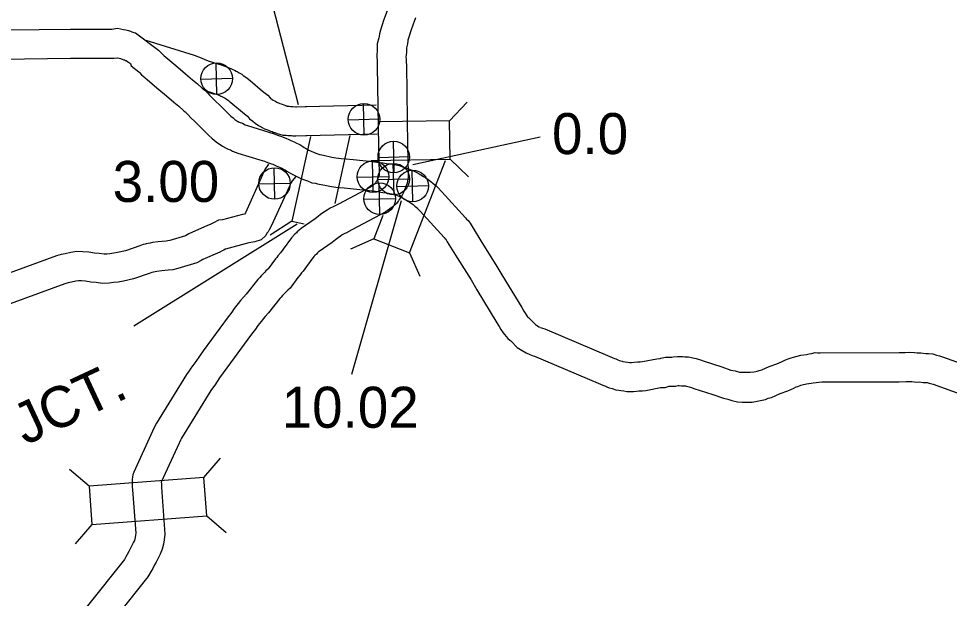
# Model space of a CAD drawing. Extents: x -939622 to -934222, y 1383701 to 1385301.
# Drawn here: x -936405.23 to -936376.44, y 1385141.22 to 1385159.15 of the extents above; entities that cross this region are included whole.
import ezdxf

# ---------------------------------------------------------------- set-up
doc = ezdxf.new("R2010")
doc.units = 0
for name, color, linetype in [('Level 10', 7, 'Continuous'), ('Level 15', 7, 'Continuous'), ('Level 20', 7, 'Continuous'), ('Level 22', 7, 'Continuous'), ('Level 25', 7, 'Continuous'), ('Level 26', 7, 'Continuous')]:
    doc.layers.add(name, color=color, linetype=linetype)

msp = doc.modelspace()

# ---------------------------------------------------------------- linework, layer by layer
at = {"layer": 'Level 10'}
for points in [[(-936393.839, 1385159.384), (-936393.944, 1385159.091), (-936394.041, 1385158.791), (-936394.072, 1385158.672), (-936394.087, 1385158.591), (-936394.089, 1385158.555), (-936394.141, 1385158.367)], [(-936392.956, 1385159.176), (-936392.972, 1385159.139), (-936392.99, 1385159.087), (-936393.091, 1385158.801), (-936393.176, 1385158.54), (-936393.192, 1385158.478), (-936393.194, 1385158.456), (-936393.208, 1385158.364), (-936393.24, 1385158.248)], [(-936394.141, 1385158.367), (-936394.14, 1385158.115), (-936394.15, 1385158.057), (-936394.155, 1385157.975), (-936394.149, 1385157.847), (-936394.145, 1385157.766), (-936394.14, 1385157.671), (-936394.102, 1385155.207), (-936394.082, 1385154.349), (-936394.082, 1385154.323), (-936394.084, 1385154.31), (-936394.104, 1385154.259), (-936394.134, 1385154.184), (-936394.143, 1385154.155), (-936394.149, 1385154.143), (-936394.17, 1385154.112), (-936394.197, 1385154.072), (-936394.219, 1385154.043), (-936394.231, 1385154.025), (-936394.245, 1385154.016), (-936394.35, 1385153.939), (-936395.344, 1385153.413), (-936395.51, 1385153.327), (-936395.596, 1385153.282), (-936395.693, 1385153.226), (-936395.79, 1385153.164), (-936395.894, 1385153.087), (-936395.973, 1385153.025), (-936396.061, 1385152.961), (-936396.495, 1385152.658), (-936396.563, 1385152.598), (-936396.614, 1385152.55), (-936396.638, 1385152.526), (-936396.69, 1385152.481), (-936396.797, 1385152.373), (-936397.05, 1385152.02), (-936397.139, 1385151.905), (-936397.219, 1385151.809), (-936397.247, 1385151.762), (-936397.289, 1385151.716), (-936397.514, 1385151.413), (-936397.527, 1385151.401), (-936397.584, 1385151.348), (-936397.623, 1385151.309), (-936397.668, 1385151.26), (-936397.728, 1385151.197), (-936397.778, 1385151.142), (-936397.835, 1385151.079), (-936398.195, 1385150.632), (-936398.283, 1385150.532), (-936398.37, 1385150.436), (-936398.441, 1385150.339), (-936398.563, 1385150.185), (-936398.642, 1385150.069), (-936398.749, 1385149.926), (-936399.524, 1385148.879), (-936399.757, 1385148.548), (-936399.903, 1385148.334), (-936399.961, 1385148.255), (-936400.04, 1385148.146), (-936400.967, 1385146.635), (-936401.032, 1385146.522), (-936401.089, 1385146.392), (-936401.674, 1385145.118), (-936401.701, 1385145.04), (-936401.712, 1385144.978), (-936401.726, 1385144.9), (-936401.725, 1385144.753), (-936401.719, 1385144.715), (-936401.721, 1385144.671), (-936401.712, 1385144.574), (-936401.611, 1385143.232), (-936401.619, 1385143.173), (-936401.632, 1385143.101), (-936401.655, 1385143.015), (-936401.678, 1385142.956), (-936401.728, 1385142.858), (-936401.785, 1385142.753), (-936401.826, 1385142.67), (-936401.875, 1385142.58), (-936401.918, 1385142.505), (-936401.962, 1385142.425), (-936402, 1385142.366), (-936405.1, 1385138.482)], [(-936393.24, 1385158.248), (-936393.24, 1385158.106), (-936393.242, 1385158.02), (-936393.253, 1385157.96), (-936393.25, 1385157.89), (-936393.246, 1385157.809), (-936393.241, 1385157.699), (-936393.202, 1385155.224), (-936393.182, 1385154.363), (-936393.181, 1385154.238), (-936393.202, 1385154.132), (-936393.217, 1385154.056), (-936393.267, 1385153.93), (-936393.286, 1385153.882), (-936393.308, 1385153.813), (-936393.373, 1385153.683), (-936393.425, 1385153.608), (-936393.46, 1385153.555), (-936393.489, 1385153.516), (-936393.499, 1385153.502), (-936393.544, 1385153.43), (-936393.645, 1385153.337), (-936393.721, 1385153.284), (-936393.871, 1385153.174), (-936394.928, 1385152.615), (-936395.096, 1385152.528), (-936395.162, 1385152.494), (-936395.223, 1385152.458), (-936395.278, 1385152.423), (-936395.348, 1385152.372), (-936395.431, 1385152.306), (-936395.541, 1385152.227), (-936395.938, 1385151.949), (-936395.956, 1385151.933), (-936395.986, 1385151.905), (-936396.025, 1385151.866), (-936396.076, 1385151.822), (-936396.107, 1385151.791), (-936396.328, 1385151.483), (-936396.437, 1385151.342), (-936396.482, 1385151.287), (-936396.521, 1385151.223), (-936396.593, 1385151.143), (-936396.837, 1385150.815), (-936396.91, 1385150.746), (-936396.962, 1385150.697), (-936396.974, 1385150.685), (-936397.009, 1385150.647), (-936397.069, 1385150.584), (-936397.111, 1385150.537), (-936397.151, 1385150.494), (-936397.506, 1385150.052), (-936397.612, 1385149.932), (-936397.673, 1385149.865), (-936397.726, 1385149.793), (-936397.836, 1385149.653), (-936397.909, 1385149.545), (-936398.028, 1385149.388), (-936398.794, 1385148.352), (-936399.017, 1385148.035), (-936399.169, 1385147.813), (-936399.234, 1385147.724), (-936399.291, 1385147.646), (-936400.193, 1385146.175), (-936400.228, 1385146.114), (-936400.268, 1385146.023), (-936400.823, 1385144.814), (-936400.815, 1385144.766), (-936400.819, 1385144.689), (-936400.815, 1385144.648), (-936400.707, 1385143.207), (-936400.73, 1385143.03), (-936400.754, 1385142.901), (-936400.798, 1385142.737), (-936400.855, 1385142.588), (-936400.932, 1385142.439), (-936400.985, 1385142.34), (-936401.027, 1385142.256), (-936401.088, 1385142.142), (-936401.134, 1385142.063), (-936401.234, 1385141.883), (-936404.394, 1385137.923)], [(-936397.505, 1385154.651), (-936397.547, 1385154.588), (-936397.581, 1385154.539), (-936397.617, 1385154.479), (-936397.645, 1385154.419), (-936397.667, 1385154.376), (-936397.687, 1385154.32), (-936398.22, 1385153.143), (-936398.244, 1385153.103), (-936398.307, 1385153.092), (-936398.929, 1385152.926), (-936399.051, 1385152.91), (-936399.203, 1385152.83), (-936399.314, 1385152.783), (-936399.389, 1385152.746), (-936399.974, 1385152.496), (-936400.073, 1385152.429), (-936400.077, 1385152.426), (-936400.559, 1385152.289), (-936400.616, 1385152.272), (-936400.675, 1385152.269), (-936400.913, 1385152.245), (-936401.091, 1385152.22), (-936401.17, 1385152.209), (-936401.289, 1385152.186), (-936401.316, 1385152.174), (-936401.384, 1385152.159), (-936401.481, 1385152.119), (-936401.925, 1385151.97), (-936402.175, 1385151.912), (-936402.288, 1385151.89), (-936402.41, 1385151.879), (-936402.511, 1385151.863), (-936402.586, 1385151.861), (-936402.739, 1385151.884), (-936402.892, 1385151.893), (-936403.061, 1385151.925), (-936403.248, 1385151.935), (-936403.433, 1385151.942), (-936403.62, 1385151.912), (-936403.794, 1385151.877), (-936403.915, 1385151.849), (-936404.066, 1385151.813), (-936405.849, 1385151.16)], [(-936396.662, 1385154.263), (-936396.772, 1385154.128), (-936396.802, 1385154.082), (-936396.823, 1385154.053), (-936396.837, 1385154.023), (-936396.85, 1385153.987), (-936397.42, 1385152.728), (-936397.484, 1385152.619), (-936397.52, 1385152.556), (-936397.553, 1385152.511), (-936397.589, 1385152.444), (-936397.734, 1385152.308), (-936397.924, 1385152.243), (-936398.117, 1385152.211), (-936398.832, 1385152.02), (-936398.843, 1385152.014), (-936398.885, 1385151.987), (-936398.939, 1385151.964), (-936399.011, 1385151.928), (-936399.539, 1385151.703), (-936399.591, 1385151.668), (-936399.721, 1385151.592), (-936400.306, 1385151.425), (-936400.463, 1385151.378), (-936400.608, 1385151.371), (-936400.806, 1385151.351), (-936400.964, 1385151.329), (-936401.115, 1385151.297), (-936401.165, 1385151.276), (-936401.679, 1385151.103), (-936401.988, 1385151.032), (-936402.16, 1385150.998), (-936402.301, 1385150.985), (-936402.432, 1385150.965), (-936402.639, 1385150.96), (-936402.832, 1385150.988), (-936403.004, 1385150.999), (-936403.168, 1385151.029), (-936403.288, 1385151.035), (-936403.38, 1385151.039), (-936403.461, 1385151.026), (-936403.603, 1385150.998), (-936403.707, 1385150.973), (-936403.805, 1385150.95), (-936405.5, 1385150.329)]]:
    msp.add_lwpolyline(points, dxfattribs=at)
at = {"layer": 'Level 15'}
for points in [[(-936406.541, 1385158.787), (-936403.634, 1385158.82), (-936402.356, 1385158.821), (-936402.176, 1385158.852), (-936401.995, 1385158.815), (-936401.916, 1385158.8), (-936401.835, 1385158.778), (-936401.779, 1385158.76), (-936401.729, 1385158.743), (-936401.675, 1385158.723), (-936401.623, 1385158.705)], [(-936401.623, 1385158.705), (-936400.907, 1385158.172), (-936400.839, 1385158.096), (-936400.809, 1385158.066), (-936400.742, 1385158.007), (-936400.376, 1385157.699), (-936400.071, 1385157.442), (-936399.856, 1385157.251), (-936399.702, 1385157.127), (-936399.552, 1385156.997), (-936399.471, 1385156.93), (-936399.376, 1385156.831), (-936399.328, 1385156.776), (-936399.273, 1385156.719), (-936399.167, 1385156.617), (-936398.993, 1385156.452), (-936398.892, 1385156.346), (-936398.804, 1385156.263), (-936398.724, 1385156.182), (-936398.672, 1385156.134), (-936398.602, 1385156.078), (-936398.545, 1385156.03), (-936398.484, 1385155.99), (-936398.457, 1385155.97), (-936398.448, 1385155.965), (-936398.409, 1385155.947), (-936398.31, 1385155.912), (-936398.232, 1385155.868), (-936398.158, 1385155.84), (-936397.498, 1385155.64), (-936397.333, 1385155.586), (-936397.224, 1385155.546), (-936397.169, 1385155.525), (-936397.102, 1385155.501), (-936397.019, 1385155.471), (-936396.95, 1385155.437), (-936396.901, 1385155.415), (-936396.818, 1385155.383), (-936396.716, 1385155.337), (-936396.639, 1385155.3), (-936396.54, 1385155.25), (-936396.445, 1385155.191), (-936396.4, 1385155.161), (-936396.364, 1385155.141), (-936396.258, 1385155.082), (-936396.188, 1385155.049), (-936396.113, 1385155.02), (-936396.039, 1385154.988), (-936395.977, 1385154.967), (-936395.932, 1385154.948), (-936395.907, 1385154.944), (-936395.805, 1385154.923), (-936395.543, 1385154.866), (-936395.42, 1385154.845), (-936395.257, 1385154.821), (-936395.099, 1385154.812), (-936394.882, 1385154.793), (-936394.284, 1385154.727), (-936394.09, 1385154.702), (-936393.955, 1385154.685), (-936393.855, 1385154.666), (-936393.722, 1385154.657), (-936393.612, 1385154.634), (-936393.459, 1385154.603), (-936393.364, 1385154.569), (-936393.249, 1385154.533), (-936393.121, 1385154.483), (-936393.023, 1385154.443), (-936392.938, 1385154.401), (-936392.849, 1385154.349), (-936392.79, 1385154.312), (-936392.712, 1385154.266), (-936392.641, 1385154.223), (-936392.566, 1385154.17), (-936392.485, 1385154.11), (-936392.407, 1385154.048), (-936392.32, 1385153.975), (-936392.265, 1385153.93), (-936392.144, 1385153.792), (-936391.414, 1385152.99), (-936391.376, 1385152.948), (-936391.333, 1385152.901), (-936391.27, 1385152.82), (-936391.208, 1385152.72), (-936390.903, 1385152.224), (-936390.472, 1385151.537), (-936390.284, 1385151.22), (-936389.674, 1385150.211), (-936389.607, 1385150.101), (-936389.566, 1385150.036), (-936389.51, 1385149.957), (-936389.492, 1385149.931), (-936389.467, 1385149.903), (-936389.411, 1385149.857), (-936389.359, 1385149.798), (-936389.248, 1385149.688), (-936389.189, 1385149.651), (-936389.14, 1385149.621), (-936389.102, 1385149.606)], [(-936401.302, 1385158.482), (-936399.801, 1385158.017), (-936399.586, 1385157.935), (-936399.47, 1385157.884), (-936399.34, 1385157.834), (-936398.968, 1385157.715), (-936398.859, 1385157.672), (-936398.805, 1385157.656), (-936398.671, 1385157.609), (-936398.606, 1385157.573), (-936398.555, 1385157.554), (-936398.505, 1385157.524), (-936398.472, 1385157.509), (-936398.414, 1385157.475), (-936398.334, 1385157.429), (-936398.286, 1385157.39), (-936398.269, 1385157.379), (-936398.161, 1385157.309), (-936398.077, 1385157.23), (-936397.689, 1385156.907), (-936397.521, 1385156.783), (-936397.451, 1385156.693), (-936397.386, 1385156.638), (-936397.366, 1385156.626), (-936397.314, 1385156.6), (-936397.245, 1385156.563), (-936397.223, 1385156.549), (-936397.196, 1385156.539), (-936397.15, 1385156.521), (-936397.086, 1385156.502), (-936397.028, 1385156.477), (-936397.004, 1385156.469), (-936396.961, 1385156.451), (-936396.956, 1385156.45), (-936396.939, 1385156.446), (-936396.927, 1385156.442), (-936396.861, 1385156.437), (-936396.817, 1385156.431), (-936396.752, 1385156.433), (-936396.665, 1385156.423), (-936396.64, 1385156.421), (-936396.375, 1385156.429), (-936396.334, 1385156.43)], [(-936406.778, 1385157.905), (-936406.773, 1385157.904), (-936406.642, 1385157.855), (-936406.487, 1385157.888), (-936403.629, 1385157.92), (-936402.278, 1385157.921), (-936402.189, 1385157.936), (-936402.171, 1385157.933), (-936402.122, 1385157.923), (-936402.088, 1385157.914), (-936402.059, 1385157.905), (-936402.03, 1385157.895), (-936401.981, 1385157.877), (-936401.958, 1385157.869), (-936401.928, 1385157.856), (-936401.912, 1385157.851), (-936401.889, 1385157.835), (-936401.838, 1385157.801), (-936401.77, 1385157.759)], [(-936401.77, 1385157.759), (-936401.752, 1385157.686), (-936401.518, 1385157.505), (-936401.516, 1385157.503), (-936401.496, 1385157.481), (-936401.43, 1385157.414), (-936401.329, 1385157.324), (-936400.956, 1385157.011), (-936400.66, 1385156.761), (-936400.436, 1385156.563), (-936400.279, 1385156.436), (-936400.134, 1385156.31), (-936400.083, 1385156.268), (-936400.04, 1385156.223), (-936399.992, 1385156.168), (-936399.909, 1385156.082), (-936399.788, 1385155.966), (-936399.629, 1385155.815), (-936399.528, 1385155.708), (-936399.434, 1385155.62), (-936399.349, 1385155.533), (-936399.257, 1385155.45), (-936399.171, 1385155.381), (-936399.084, 1385155.309), (-936399.002, 1385155.254), (-936398.93, 1385155.2), (-936398.84, 1385155.155), (-936398.75, 1385155.113), (-936398.684, 1385155.09), (-936398.615, 1385155.051), (-936398.449, 1385154.988), (-936397.769, 1385154.781), (-936397.629, 1385154.736), (-936397.536, 1385154.701), (-936397.475, 1385154.679), (-936397.408, 1385154.655), (-936397.375, 1385154.643), (-936397.333, 1385154.622), (-936397.247, 1385154.584), (-936397.164, 1385154.552), (-936397.095, 1385154.521), (-936397.037, 1385154.493), (-936396.982, 1385154.465), (-936396.935, 1385154.435), (-936396.861, 1385154.386), (-936396.793, 1385154.35), (-936396.671, 1385154.282), (-936396.544, 1385154.222), (-936396.453, 1385154.187), (-936396.363, 1385154.148), (-936396.302, 1385154.127), (-936396.169, 1385154.07), (-936396.056, 1385154.056), (-936395.994, 1385154.043), (-936395.715, 1385153.982), (-936395.56, 1385153.956), (-936395.348, 1385153.925), (-936395.163, 1385153.914), (-936394.97, 1385153.898), (-936394.39, 1385153.833), (-936394.203, 1385153.81), (-936394.097, 1385153.796), (-936393.972, 1385153.772), (-936393.846, 1385153.763), (-936393.793, 1385153.752), (-936393.703, 1385153.734), (-936393.651, 1385153.715), (-936393.546, 1385153.683), (-936393.454, 1385153.647), (-936393.393, 1385153.622), (-936393.367, 1385153.609), (-936393.314, 1385153.578), (-936393.256, 1385153.542), (-936393.173, 1385153.493), (-936393.133, 1385153.469), (-936393.096, 1385153.443), (-936393.034, 1385153.396), (-936392.975, 1385153.35), (-936392.893, 1385153.281), (-936392.892, 1385153.28), (-936392.816, 1385153.193), (-936392.075, 1385152.379), (-936392.038, 1385152.339), (-936392.024, 1385152.323), (-936392.01, 1385152.306), (-936391.974, 1385152.248), (-936391.668, 1385151.749), (-936391.241, 1385151.068), (-936391.056, 1385150.758), (-936390.442, 1385149.742), (-936390.373, 1385149.629), (-936390.316, 1385149.537), (-936390.243, 1385149.435), (-936390.203, 1385149.379), (-936390.101, 1385149.258), (-936390.038, 1385149.207), (-936390.014, 1385149.179), (-936389.81, 1385148.979), (-936389.664, 1385148.887), (-936389.54, 1385148.811), (-936389.426, 1385148.766)], [(-936399.429, 1385156.918), (-936399.272, 1385156.867), (-936399.156, 1385156.821), (-936399.082, 1385156.799), (-936399.041, 1385156.785), (-936398.984, 1385156.752), (-936398.967, 1385156.746), (-936398.887, 1385156.709), (-936398.865, 1385156.697), (-936398.847, 1385156.686), (-936398.809, 1385156.656), (-936398.753, 1385156.621), (-936398.72, 1385156.599), (-936398.674, 1385156.555), (-936398.244, 1385156.199), (-936398.156, 1385156.133), (-936398.091, 1385156.045), (-936397.993, 1385155.973), (-936397.918, 1385155.91), (-936397.81, 1385155.842), (-936397.727, 1385155.8), (-936397.699, 1385155.785), (-936397.624, 1385155.736), (-936397.51, 1385155.696), (-936397.442, 1385155.669), (-936397.397, 1385155.656), (-936397.339, 1385155.63), (-936397.309, 1385155.621), (-936397.285, 1385155.611), (-936397.211, 1385155.585), (-936397.161, 1385155.573), (-936397.067, 1385155.548), (-936396.974, 1385155.54), (-936396.955, 1385155.541), (-936396.907, 1385155.534), (-936396.834, 1385155.53), (-936396.789, 1385155.531), (-936396.749, 1385155.527), (-936396.66, 1385155.52), (-936396.35, 1385155.529), (-936396.312, 1385155.53)], [(-936396.374, 1385156.429), (-936394.171, 1385156.484)], [(-936396.351, 1385155.529), (-936394.145, 1385155.584)], [(-936389.088, 1385149.601), (-936389.027, 1385149.575), (-936388.957, 1385149.551), (-936386.945, 1385148.704), (-936386.808, 1385148.641), (-936386.765, 1385148.624), (-936386.697, 1385148.597), (-936386.652, 1385148.578), (-936386.611, 1385148.564), (-936386.568, 1385148.552), (-936386.542, 1385148.548), (-936386.474, 1385148.539), (-936386.388, 1385148.525), (-936386.341, 1385148.519), (-936386.314, 1385148.517), (-936386.275, 1385148.518), (-936386.197, 1385148.527), (-936386.091, 1385148.532), (-936386.051, 1385148.534), (-936386.009, 1385148.539), (-936385.94, 1385148.542), (-936385.497, 1385148.632), (-936385.392, 1385148.637), (-936385.371, 1385148.644), (-936385.223, 1385148.677), (-936385.123, 1385148.677), (-936385.035, 1385148.681), (-936385.026, 1385148.681), (-936384.989, 1385148.69), (-936384.857, 1385148.703), (-936384.763, 1385148.698), (-936384.7, 1385148.695), (-936384.627, 1385148.693), (-936384.515, 1385148.689), (-936384.416, 1385148.668), (-936384.377, 1385148.659), (-936384.281, 1385148.636), (-936384.213, 1385148.613), (-936384.146, 1385148.592), (-936384.064, 1385148.565), (-936383.48, 1385148.375), (-936383.204, 1385148.281), (-936383.067, 1385148.254), (-936382.94, 1385148.211)], [(-936389.439, 1385148.772), (-936389.347, 1385148.733), (-936389.277, 1385148.709), (-936387.305, 1385147.879), (-936387.166, 1385147.816), (-936387.105, 1385147.79), (-936387.038, 1385147.764), (-936386.967, 1385147.734), (-936386.879, 1385147.705), (-936386.764, 1385147.671), (-936386.669, 1385147.657), (-936386.604, 1385147.648), (-936386.515, 1385147.634), (-936386.423, 1385147.622), (-936386.336, 1385147.617), (-936386.218, 1385147.618), (-936386.123, 1385147.629), (-936386.049, 1385147.633), (-936385.976, 1385147.636), (-936385.934, 1385147.641), (-936385.829, 1385147.646), (-936385.385, 1385147.737), (-936385.239, 1385147.744), (-936385.141, 1385147.773), (-936385.123, 1385147.777), (-936385.103, 1385147.777), (-936385.017, 1385147.781), (-936384.918, 1385147.78), (-936384.837, 1385147.801), (-936384.837, 1385147.801), (-936384.804, 1385147.799), (-936384.735, 1385147.796), (-936384.658, 1385147.794), (-936384.626, 1385147.792), (-936384.608, 1385147.789), (-936384.581, 1385147.783), (-936384.531, 1385147.771), (-936384.49, 1385147.757), (-936384.422, 1385147.736), (-936384.345, 1385147.71), (-936383.764, 1385147.522), (-936383.436, 1385147.41), (-936383.3, 1385147.383), (-936383.173, 1385147.339), (-936382.998, 1385147.302), (-936382.859, 1385147.286), (-936382.746, 1385147.287), (-936382.632, 1385147.289), (-936382.547, 1385147.29), (-936382.134, 1385147.375), (-936382.05, 1385147.407), (-936381.946, 1385147.436), (-936381.681, 1385147.551), (-936381.442, 1385147.639), (-936381.256, 1385147.723), (-936381.185, 1385147.757), (-936381.133, 1385147.776), (-936381.037, 1385147.808), (-936380.996, 1385147.824), (-936380.868, 1385147.858), (-936380.718, 1385147.876), (-936380.656, 1385147.889), (-936380.389, 1385147.918), (-936377.999, 1385147.921), (-936377.781, 1385147.922), (-936377.683, 1385147.929), (-936377.601, 1385147.922), (-936377.458, 1385147.91), (-936377.368, 1385147.915), (-936377.26, 1385147.9), (-936377.16, 1385147.895), (-936377.128, 1385147.892), (-936377.067, 1385147.874), (-936376.986, 1385147.855), (-936376.949, 1385147.843), (-936375.752, 1385147.413)], [(-936382.94, 1385148.211), (-936382.602, 1385148.213), (-936382.498, 1385148.225), (-936382.427, 1385148.234), (-936382.389, 1385148.241), (-936382.331, 1385148.264), (-936382.245, 1385148.287), (-936382.016, 1385148.387), (-936381.782, 1385148.473), (-936381.639, 1385148.537), (-936381.534, 1385148.589), (-936381.427, 1385148.626), (-936381.339, 1385148.656), (-936381.268, 1385148.682), (-936381.04, 1385148.744), (-936380.868, 1385148.765), (-936380.786, 1385148.782), (-936380.705, 1385148.795), (-936380.595, 1385148.82), (-936380.512, 1385148.81), (-936380.438, 1385148.818), (-936378, 1385148.821), (-936377.815, 1385148.822), (-936377.68, 1385148.832), (-936377.527, 1385148.819), (-936377.441, 1385148.812), (-936377.327, 1385148.818), (-936377.175, 1385148.797), (-936377.094, 1385148.792), (-936376.957, 1385148.779), (-936376.841, 1385148.745), (-936376.746, 1385148.724), (-936376.656, 1385148.694), (-936375.47, 1385148.268)]]:
    msp.add_lwpolyline(points, dxfattribs=at)
at = {"layer": 'Level 20'}
for p, q in [((-936391.909, 1385155.991), (-936391.358, 1385156.56)), ((-936391.909, 1385155.991), (-936394.078, 1385155.957)), ((-936391.89, 1385154.803), (-936391.909, 1385155.991)), ((-936395.446, 1385153.432), (-936394.984, 1385155.534)), ((-936396.208, 1385155.5), (-936396.784, 1385152.881)), ((-936394.328, 1385154.765), (-936391.89, 1385154.803)), ((-936393.141, 1385151.905), (-936392.027, 1385154.762)), ((-936391.89, 1385154.803), (-936391.322, 1385154.252)), ((-936393.967, 1385153.056), (-936394.248, 1385152.336)), ((-936396.784, 1385152.881), (-936397.451, 1385152.455)), ((-936396.784, 1385152.881), (-936396.402, 1385152.797)), ((-936394.248, 1385152.336), (-936394.973, 1385152.018)), ((-936394.248, 1385152.336), (-936393.141, 1385151.905)), ((-936393.141, 1385151.905), (-936392.823, 1385151.18)), ((-936399.503, 1385144.957), (-936398.986, 1385145.558)), ((-936403.057, 1385144.689), (-936403.657, 1385145.205)), ((-936399.413, 1385143.772), (-936398.813, 1385143.256)), ((-936402.967, 1385143.504), (-936403.484, 1385142.904))]:
    msp.add_line(p, q, dxfattribs=at)
msp.add_lwpolyline([(-936402.967, 1385143.504), (-936399.413, 1385143.772), (-936399.503, 1385144.957), (-936403.057, 1385144.689)], close=True, dxfattribs=at)
at = {"layer": 'Level 22'}
msp.add_line((-936398.089, 1385162.326), (-936396.585, 1385156.489), dxfattribs=at)
at = {"layer": 'Level 25'}
for p, q in [((-936389.099, 1385155.486), (-936393.039, 1385154.626)), ((-936393.397, 1385153.516), (-936394.937, 1385148.144)), ((-936401.67, 1385149.648), (-936396.62, 1385152.8))]:
    msp.add_line(p, q, dxfattribs=at)
at = {"layer": 'Level 26'}
for p, q in [((-936399.099, 1385156.803), (-936399.122, 1385157.779)), ((-936399.599, 1385157.28), (-936398.623, 1385157.302)), ((-936394.542, 1385155.545), (-936394.565, 1385156.521)), ((-936395.042, 1385156.022), (-936394.065, 1385156.044)), ((-936393.619, 1385154.38), (-936393.641, 1385155.356)), ((-936394.263, 1385153.771), (-936394.286, 1385154.747)), ((-936394.118, 1385154.857), (-936393.142, 1385154.879)), ((-936393.622, 1385153.696), (-936393.644, 1385154.672)), ((-936397.308, 1385153.562), (-936397.33, 1385154.538)), ((-936393.037, 1385153.484), (-936393.059, 1385154.461)), ((-936394.763, 1385154.248), (-936393.786, 1385154.27)), ((-936394.121, 1385154.173), (-936393.145, 1385154.196)), ((-936397.807, 1385154.039), (-936396.831, 1385154.061)), ((-936394.057, 1385153.09), (-936394.08, 1385154.067)), ((-936393.536, 1385153.961), (-936392.56, 1385153.984)), ((-936394.557, 1385153.567), (-936393.58, 1385153.59))]:
    msp.add_line(p, q, dxfattribs=at)
for centre in [(-936399.111, 1385157.291), (-936394.553, 1385156.033), (-936393.63, 1385154.868), (-936394.274, 1385154.259), (-936393.633, 1385154.184), (-936397.319, 1385154.05), (-936393.048, 1385153.973), (-936394.069, 1385153.579)]:
    msp.add_circle(centre, 0.488, dxfattribs=at)

# ---------------------------------------------------------------- texts
at = {"layer": 'Level 25'}
for s, p in [('0.0', (-936388.736, 1385154.958)), ('3.00', (-936402.327, 1385153.479)), ('10.02', (-936397.098, 1385146.497))]:
    msp.add_text(s, height=1.2672, dxfattribs=at).set_placement(p)
msp.add_text('20.65 JCT.', height=1.2672, rotation=25, dxfattribs=at).set_placement((-936409.3, 1385143.952))

doc.saveas('drawing.dxf')
